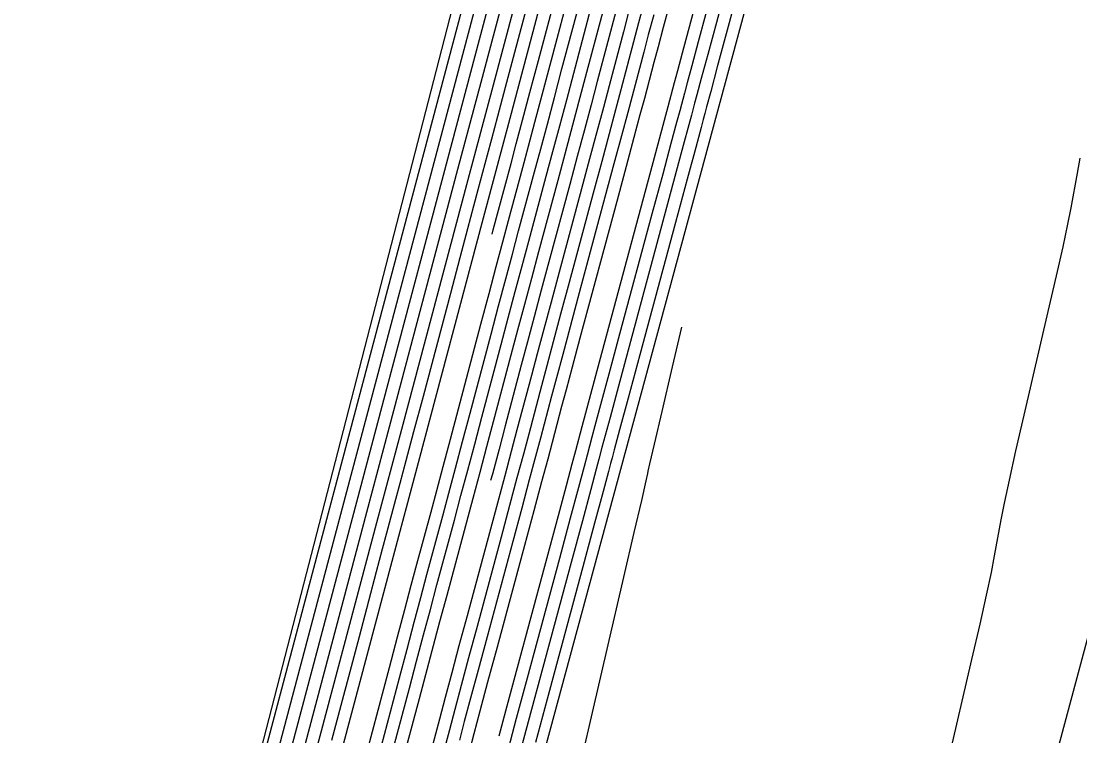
# Model space of a CAD drawing. Extents: x 1724534 to 1727318, y 657156 to 660047.
# Drawn here: x 1725505.16 to 1725520.01, y 659365.85 to 659375.87 of the extents above; entities that cross this region are included whole.
import ezdxf

# ---------------------------------------------------------------- set-up
doc = ezdxf.new("R2010")
doc.units = 0
for name, color, linetype in [('SURVEY - CONTOURS - Index with Text', 7, 'Continuous'), ('SURVEY - CONTOURS - Intermediate with optional Text', 7, 'Continuous'), ('SURVEY - DTM - Breaklines', 7, 'Continuous'), ('SURVEY - NON-TRANSPORTATION - Features', 7, 'Continuous'), ('SURVEY - UTILITIES - Fiber Optic Cable (Underground) with Text', 7, 'Continuous')]:
    doc.layers.add(name, color=color, linetype=linetype)

msp = doc.modelspace()

# ---------------------------------------------------------------- linework, layer by layer
at = {"layer": 'SURVEY - CONTOURS - Index with Text'}
for points in [[(1725508.587, 659364.316), (1725509.024, 659365.961), (1725509.865, 659369.129), (1725510.306, 659370.788), (1725511.142, 659373.943), (1725511.587, 659375.615), (1725512.459, 659378.9)], [(1725511.762, 659372.886), (1725511.777, 659372.944), (1725511.851, 659373.219), (1725512.028, 659373.877), (1725512.102, 659374.153), (1725512.191, 659374.485), (1725512.294, 659374.874), (1725512.413, 659375.321), (1725512.748, 659376.587)], [(1725513.546, 659376.185), (1725513.462, 659375.869), (1725513.238, 659375.026), (1725513.151, 659374.698), (1725513.058, 659374.348), (1725512.958, 659373.976), (1725512.852, 659373.58), (1725512.56, 659372.496), (1725512.453, 659372.1), (1725512.353, 659371.727), (1725512.26, 659371.376), (1725512.172, 659371.046), (1725511.947, 659370.198), (1725511.86, 659369.869), (1725511.766, 659369.519), (1725511.742, 659369.427)], [(1725514.418, 659371.581), (1725514.289, 659371.025), (1725514.142, 659370.395), (1725514.037, 659369.94), (1725513.972, 659369.662), (1725513.949, 659369.561), (1725513.943, 659369.526), (1725513.92, 659369.425), (1725513.857, 659369.149), (1725513.752, 659368.699), (1725513.607, 659368.074), (1725513.165, 659366.174), (1725513.02, 659365.548)]]:
    msp.add_lwpolyline(points, dxfattribs=at)
at = {"layer": 'SURVEY - CONTOURS - Intermediate with optional Text'}
for points in [[(1725506.038, 659356.012), (1725506.046, 659356.068), (1725512.131, 659379.03), (1725512.165, 659379.148), (1725513.545, 659382.921), (1725513.701, 659383.35), (1725513.798, 659383.625), (1725513.838, 659383.743), (1725513.865, 659383.853), (1725513.904, 659383.97), (1725514, 659384.24), (1725514.361, 659385.24), (1725515.204, 659387.557), (1725515.358, 659387.985), (1725515.455, 659388.262), (1725515.496, 659388.389), (1725515.532, 659388.528), (1725515.572, 659388.654), (1725515.668, 659388.928), (1725516.023, 659389.918), (1725516.85, 659392.201)], [(1725505.425, 659350.429), (1725505.528, 659351.177), (1725505.583, 659351.558), (1725506.211, 659356.022), (1725509.724, 659369.275), (1725512.315, 659379.037), (1725512.339, 659379.118), (1725513.652, 659382.707), (1725513.804, 659383.129), (1725513.902, 659383.412), (1725513.947, 659383.554), (1725513.996, 659383.746), (1725514.04, 659383.888), (1725514.137, 659384.166), (1725514.285, 659384.583), (1725515.292, 659387.354), (1725515.442, 659387.774), (1725515.54, 659388.06), (1725515.587, 659388.21), (1725515.642, 659388.43), (1725515.688, 659388.579), (1725515.785, 659388.861), (1725515.932, 659389.275), (1725516.919, 659392.008)], [(1725509.042, 659365.353), (1725510.005, 659368.984), (1725510.325, 659370.184), (1725511.284, 659373.798), (1725511.609, 659375.015), (1725512.548, 659378.554)], [(1725509.212, 659365.318), (1725510.146, 659368.838), (1725510.496, 659370.149), (1725511.426, 659373.653), (1725511.78, 659374.98), (1725512.687, 659378.395)], [(1725514.959, 659377.393), (1725514.43, 659375.425), (1725514.362, 659375.175), (1725514.318, 659375.007), (1725514.229, 659374.672), (1725513.985, 659373.763), (1725513.84, 659373.224), (1725513.41, 659371.628), (1725513.265, 659371.089), (1725513.021, 659370.18), (1725512.932, 659369.844), (1725512.883, 659369.659), (1725512.802, 659369.356), (1725512.688, 659368.935), (1725512.113, 659366.8), (1725511.968, 659366.261), (1725511.855, 659365.84)], [(1725509.445, 659364.85), (1725510.36, 659368.298), (1725510.731, 659369.681), (1725511.642, 659373.112), (1725512.017, 659374.512), (1725512.729, 659377.195)], [(1725515.272, 659377.205), (1725514.909, 659375.856), (1725514.787, 659375.406), (1725514.696, 659375.066), (1725514.635, 659374.838), (1725514.603, 659374.72), (1725514.559, 659374.554), (1725514.523, 659374.417), (1725514.445, 659374.13), (1725514.328, 659373.692), (1725513.536, 659370.751), (1725513.418, 659370.314), (1725513.304, 659369.891), (1725513.261, 659369.726), (1725513.224, 659369.589), (1725513.147, 659369.302), (1725513.029, 659368.865), (1725512.871, 659368.277), (1725512.395, 659366.509), (1725512.236, 659365.921), (1725512.119, 659365.484)], [(1725515.428, 659377.11), (1725515.048, 659375.697), (1725514.922, 659375.23), (1725514.829, 659374.887), (1725514.771, 659374.669), (1725514.746, 659374.577), (1725514.724, 659374.495), (1725514.694, 659374.382), (1725514.619, 659374.102), (1725514.499, 659373.657), (1725514.334, 659373.046), (1725513.835, 659371.194), (1725513.671, 659370.583), (1725513.551, 659370.138), (1725513.476, 659369.859), (1725513.446, 659369.746), (1725513.425, 659369.667), (1725513.394, 659369.554), (1725513.319, 659369.275), (1725513.199, 659368.829), (1725513.034, 659368.217), (1725512.535, 659366.363), (1725512.37, 659365.752)], [(1725509.514, 659365.784), (1725509.9, 659367.242), (1725510.033, 659367.743), (1725510.142, 659368.151), (1725510.226, 659368.468), (1725510.286, 659368.693), (1725510.414, 659369.169), (1725510.475, 659369.393), (1725510.559, 659369.708), (1725510.666, 659370.114), (1725510.798, 659370.611), (1725511.182, 659372.058), (1725511.313, 659372.555), (1725511.422, 659372.963), (1725511.506, 659373.281), (1725511.568, 659373.509), (1725511.699, 659373.996), (1725511.76, 659374.223), (1725511.844, 659374.54), (1725511.952, 659374.945), (1725512.083, 659375.439), (1725512.463, 659376.874)], [(1725510.004, 659365.607), (1725510.321, 659366.806), (1725510.435, 659367.234), (1725510.537, 659367.618), (1725510.628, 659367.959), (1725510.708, 659368.256), (1725510.906, 659368.99), (1725510.985, 659369.287), (1725511.076, 659369.627), (1725511.178, 659370.009), (1725511.291, 659370.434), (1725511.606, 659371.624), (1725511.719, 659372.05), (1725511.821, 659372.433), (1725511.912, 659372.775), (1725511.993, 659373.075), (1725512.193, 659373.818), (1725512.273, 659374.117), (1725512.364, 659374.458), (1725512.466, 659374.839), (1725512.578, 659375.262), (1725512.891, 659376.443)], [(1725510.167, 659365.548), (1725510.462, 659366.66), (1725510.569, 659367.064), (1725510.669, 659367.44), (1725510.762, 659367.789), (1725510.848, 659368.11), (1725511.069, 659368.931), (1725511.156, 659369.252), (1725511.249, 659369.6), (1725511.348, 659369.974), (1725511.455, 659370.375), (1725511.748, 659371.48), (1725511.854, 659371.881), (1725511.954, 659372.257), (1725512.048, 659372.606), (1725512.135, 659372.93), (1725512.358, 659373.759), (1725512.445, 659374.082), (1725512.538, 659374.43), (1725512.637, 659374.804), (1725512.743, 659375.203), (1725513.034, 659376.3)], [(1725510.33, 659365.488), (1725510.602, 659366.515), (1725510.703, 659366.894), (1725510.801, 659367.262), (1725510.896, 659367.619), (1725510.989, 659367.965), (1725511.233, 659368.872), (1725511.326, 659369.217), (1725511.421, 659369.573), (1725511.519, 659369.939), (1725511.619, 659370.316), (1725511.889, 659371.335), (1725511.989, 659371.713), (1725512.087, 659372.08), (1725512.183, 659372.438), (1725512.276, 659372.785), (1725512.522, 659373.699), (1725512.616, 659374.046), (1725512.711, 659374.403), (1725512.809, 659374.769), (1725512.908, 659375.144), (1725513.177, 659376.156)], [(1725513.896, 659376.141), (1725513.818, 659375.848), (1725513.747, 659375.582), (1725513.569, 659374.908), (1725513.494, 659374.628), (1725513.405, 659374.294), (1725513.301, 659373.905), (1725513.181, 659373.461), (1725512.843, 659372.207), (1725512.724, 659371.763), (1725512.619, 659371.374), (1725512.53, 659371.039), (1725512.455, 659370.757), (1725512.276, 659370.08), (1725512.201, 659369.799), (1725512.111, 659369.464), (1725512.007, 659369.076), (1725511.888, 659368.634), (1725511.551, 659367.382), (1725511.432, 659366.94), (1725511.328, 659366.551), (1725511.238, 659366.215), (1725511.163, 659365.933), (1725510.983, 659365.252)], [(1725514.251, 659376.109), (1725514.163, 659375.783), (1725514.09, 659375.511), (1725514.033, 659375.295), (1725513.899, 659374.79), (1725513.837, 659374.558), (1725513.752, 659374.239), (1725513.643, 659373.834), (1725513.511, 659373.343), (1725512.994, 659371.426), (1725512.886, 659371.021), (1725512.8, 659370.701), (1725512.738, 659370.469), (1725512.604, 659369.962), (1725512.542, 659369.729), (1725512.457, 659369.41), (1725512.348, 659369.005), (1725512.216, 659368.515), (1725511.832, 659367.091), (1725511.7, 659366.6), (1725511.591, 659366.195), (1725511.506, 659365.876), (1725511.444, 659365.643)], [(1725510.493, 659365.429), (1725510.742, 659366.37), (1725511.03, 659367.449), (1725511.13, 659367.819), (1725511.496, 659369.182), (1725511.594, 659369.546), (1725511.689, 659369.904), (1725511.783, 659370.257), (1725512.031, 659371.191), (1725512.124, 659371.544), (1725512.22, 659371.904), (1725512.318, 659372.269), (1725512.418, 659372.641), (1725512.687, 659373.64), (1725512.787, 659374.011), (1725512.98, 659374.734), (1725513.073, 659375.085), (1725513.319, 659376.013)], [(1725513.682, 659376.016), (1725513.605, 659375.725), (1725513.404, 659374.967), (1725513.323, 659374.663), (1725513.231, 659374.321), (1725513.129, 659373.94), (1725513.017, 659373.521), (1725512.701, 659372.351), (1725512.589, 659371.932), (1725512.486, 659371.55), (1725512.395, 659371.207), (1725512.314, 659370.902), (1725512.111, 659370.139), (1725512.03, 659369.834), (1725511.939, 659369.492), (1725511.837, 659369.111), (1725511.724, 659368.693), (1725511.411, 659367.528), (1725511.298, 659367.11), (1725511.196, 659366.729), (1725511.104, 659366.385), (1725511.023, 659366.079), (1725510.819, 659365.311)], [(1725514.03, 659375.962), (1725513.954, 659375.68), (1725513.89, 659375.438), (1725513.666, 659374.593), (1725513.578, 659374.266), (1725513.472, 659373.869), (1725513.346, 659373.402), (1725512.985, 659372.062), (1725512.753, 659371.197), (1725512.665, 659370.87), (1725512.597, 659370.613), (1725512.44, 659370.021), (1725512.371, 659369.764), (1725512.284, 659369.437), (1725512.178, 659369.041), (1725512.052, 659368.574), (1725511.692, 659367.237), (1725511.566, 659366.77), (1725511.46, 659366.373), (1725511.372, 659366.046), (1725511.303, 659365.788)], [(1725514.77, 659376.015), (1725514.653, 659375.582), (1725514.563, 659375.245), (1725514.499, 659375.006), (1725514.461, 659374.864), (1725514.394, 659374.613), (1725514.351, 659374.452), (1725514.272, 659374.157), (1725514.156, 659373.728), (1725514.005, 659373.164), (1725513.552, 659371.483), (1725513.4, 659370.92), (1725513.285, 659370.491), (1725513.206, 659370.196), (1725513.163, 659370.035), (1725513.096, 659369.785), (1725513.053, 659369.624), (1725512.974, 659369.329), (1725512.859, 659368.9), (1725512.707, 659368.336), (1725512.254, 659366.655), (1725512.102, 659366.091), (1725511.987, 659365.662)], [(1725520.01, 659373.951), (1725519.969, 659373.739), (1725519.881, 659373.254), (1725519.836, 659373.026), (1725519.768, 659372.708), (1725519.676, 659372.3), (1725519.561, 659371.8), (1725519.222, 659370.347), (1725519.107, 659369.847), (1725519.015, 659369.435), (1725518.946, 659369.112), (1725518.9, 659368.878), (1725518.808, 659368.372), (1725518.762, 659368.139), (1725518.694, 659367.819), (1725518.603, 659367.412), (1725518.489, 659366.918), (1725518.156, 659365.486)]]:
    msp.add_lwpolyline(points, dxfattribs=at)
at = {"layer": 'SURVEY - DTM - Breaklines'}
msp.add_lwpolyline([(1725548.52, 659521.481), (1725540.965, 659497.216), (1725536.847, 659481.64), (1725536.065, 659476.4), (1725532.186, 659451.331), (1725527.526, 659426.779), (1725520.287, 659402.807), (1725512.005, 659379.174), (1725506.044, 659356.068), (1725503.268, 659330.772), (1725496.158, 659306.737), (1725491.301, 659280.213), (1725484.669, 659256.065), (1725478.26, 659232.056), (1725472.366, 659207.66), (1725466.542, 659183.359), (1725459.12, 659159.228), (1725454.379, 659134.473), (1725448.668, 659109.979), (1725442.764, 659085.69), (1725436.263, 659061.294), (1725431.444, 659036.269), (1725428.274, 659013.717), (1725429.417, 659007.151)], dxfattribs=at)
at = {"layer": 'SURVEY - NON-TRANSPORTATION - Features'}
msp.add_lwpolyline([(1725478.626, 659231.962), (1725484.871, 659256.014), (1725491.647, 659280.125), (1725496.324, 659306.695), (1725504.184, 659330.541), (1725509.657, 659355.134), (1725515.881, 659378.125), (1725522.114, 659402.336), (1725528.356, 659426.565), (1725533.162, 659451.14), (1725540.618, 659474.976), (1725541.895, 659480.465), (1725545.325, 659497.45), (1725552.4, 659520.505), (1725557.595, 659544.875), (1725563.899, 659569.033), (1725569.664, 659593.303), (1725577.056, 659617.422)], dxfattribs=at)
at = {"layer": 'SURVEY - UTILITIES - Fiber Optic Cable (Underground) with Text'}
msp.add_lwpolyline([(1725620.739, 659775.717), (1725611.515, 659729.876), (1725595.678, 659670.817), (1725588.852, 659637.987), (1725579.945, 659608.985), (1725572.052, 659574.699), (1725561.954, 659530.586), (1725538.949, 659448.715), (1725526.808, 659392.271), (1725505.744, 659313.434), (1725493.556, 659248.407)], dxfattribs=at)

doc.saveas('drawing.dxf')
